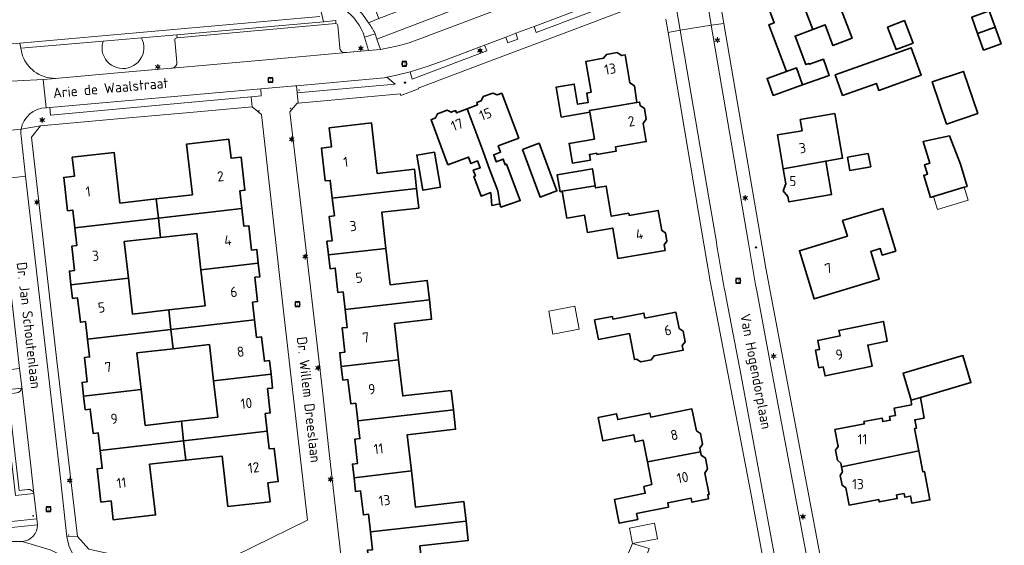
# Model space of a CAD drawing. Header units: metres. Extents: x 140853 to 145288, y 474558 to 480269.
# Tile 308 of 428: x 144274 to 144448, y 478560 to 478653. Entities that reach past the tile are written whole.
import ezdxf
from ezdxf.enums import TextEntityAlignment as Align

# ---------------------------------------------------------------- set-up
doc = ezdxf.new("R2010")
doc.units = ezdxf.units.M
doc.header["$MEASUREMENT"] = 0
for name, color, linetype, lineweight in [('B-WE-GR-BEPLANTING_CULTUUR_BOSPLANTSOEN-G', 90, 'GR-PLANTSOEN', 18), ('B-WE-GR-BEPLANTING_CULTUUR_HEESTERS-G', 90, 'Continuous', 18), ('B-WE-GR-GRAS_KRUIDENRIJK-G', 80, 'Continuous', 18), ('B-WE-GR-GROENVOORZIENING-G', 80, 'Continuous', 18), ('B-WE-IE-TERREINAFSCHEIDING_KUNSTMATIG_HEKWERK-G', 20, 'IE-TERREINAFSCHEIDING-KUNSTMATIG', 18), ('B-WE-KL-ET_LS_OV_LICHTMAST-S', 190, 'Continuous', 18), ('B-WE-KL-WATER_BRANDLEIDING_PUT-S', 150, 'Continuous', 18), ('B-WE-OG-BEBOUWING-G', 7, 'Continuous', 35), ('B-WE-OG-BEBOUWING_BIJGEBOUW-G', 7, 'Continuous', 18), ('B-WE-OG-BEBOUWING_HUISNUMMER-T18', 10, 'Continuous', 18), ('B-WE-OG-BEBOUWING_STRAATNAAM-T18', 10, 'Continuous', 18), ('B-WE-OG-TERREIN_ERF-G', 7, 'Continuous', 18), ('B-WE-RI-GWA_RIOOLPUT-S', 30, 'Continuous', 18), ('B-WE-VH-VERHARDING_ASFALT-G', 252, 'Continuous', 18), ('B-WE-VH-VERHARDING_BETONSTRAATSTEEN-G', 252, 'Continuous', 18), ('B-WE-VH-VERHARDING_STRAATBAKSTEEN-G', 252, 'Continuous', 18), ('B-WE-VH-VERHARDING_TEGEL-G', 252, 'Continuous', 18), ('X-XX-XX-ALGEMEEN-S', 7, 'Continuous', 18)]:
    doc.layers.add(name, color=color, linetype=linetype, lineweight=lineweight)
doc.styles.add('NLCS-ISO', font='txt')
doc.linetypes.add('GR-PLANTSOEN', pattern='A,0,[179,NLCS.shx,S=2,R=0,X=0,Y=0],-4', length=4)
doc.linetypes.add('IE-TERREINAFSCHEIDING-KUNSTMATIG', pattern='A,4,[82,NLCS.shx,S=0.75,R=90,X=0,Y=0],4,-2', length=10)

# ---------------------------------------------------------------- blocks, each defined once
blk = doc.blocks.new('SIE-WEG_AFVALBAK_TYPE_01')
for radius in [0.25, 0.156]:
    blk.add_circle((0, 0), radius)
blk = doc.blocks.new('B-SIE-WEG_LICHTMAST-SO')
at = {"ltscale": 0.1}
for p, q in [((-1.1, 0.63), (-2.19, 1.27)), ((0, 1.27), (0, 2.53)), ((1.1, 0.63), (2.19, 1.27)), ((-1.1, -0.63), (-2.19, -1.27)), ((0, -1.27), (0, -2.53)), ((1.1, -0.63), (2.19, -1.27))]:
    blk.add_line(p, q, dxfattribs=at)
at = {"flags": 128}
for points in [[(-1.16, 0.5), (1.16, 0.5)], [(-1.16, -0.5), (1.16, -0.5)]]:
    blk.add_lwpolyline(points, dxfattribs=at)
at = {"ltscale": 0.1}
blk.add_circle((0, 0), 1.27, dxfattribs=at)
at = {"style": 'NLCS-ISO'}
blk.add_attdef('TYPE', text='', height=1.8, dxfattribs=at).set_placement((0, 2.53), align=Align.BOTTOM_CENTER)
blk = doc.blocks.new('SRI-PUT_INSPECTIE-SO')
at = {"lineweight": -3, "flags": 128}
blk.add_lwpolyline([(-2, -2), (2, -2), (2, 2), (-2, 2)], close=True, dxfattribs=at)
at = {"lineweight": -3, "ltscale": 1.5}
blk.add_circle((0, 0), 2, dxfattribs=at)
at = {"ltscale": 0.1, "style": 'NLCS-ISO'}
blk.add_text('I', height=2.5, dxfattribs=at).set_placement((0, -0.01), align=Align.MIDDLE_CENTER)
blk = doc.blocks.new('SIE-WEG_STRAATPOT_BRANDKRAAN-SO')
blk.add_ellipse((0, 0), major_axis=(-0.729, 0), ratio=0.685994)
at = {"style": 'NLCS-ISO'}
blk.add_text('BR', height=0.4, dxfattribs=at).set_placement((-0.3, -0.15))

msp = doc.modelspace()

# ---------------------------------------------------------------- linework, layer by layer
at = {"layer": 'B-WE-GR-BEPLANTING_CULTUUR_BOSPLANTSOEN-G', "ltscale": 0.2, "flags": 128}
msp.add_lwpolyline([(144300.504, 478759.192), (144300.314, 478759.821), (144300.429, 478759.856), (144300.114, 478760.916), (144299.942, 478760.864), (144299.719, 478761.609), (144297.534, 478761.05), (144287.229, 478758.412), (144287.178, 478758.107), (144287.178, 478758.107, 0.351844), (144287.721, 478757.064), (144287.721, 478757.064), (144288.543, 478756.489), (144288.543, 478756.489, -0.0976173), (144294.982, 478750), (144294.982, 478750, -0.0770083), (144298.02, 478743.435), (144298.02, 478743.435), (144299.057, 478729.372), (144299.057, 478729.372, 0.0648243), (144300.645, 478718.514), (144300.645, 478718.514, 0.1521647), (144303.878, 478710.019), (144303.878, 478710.019), (144307.008, 478706.581), (144310.508, 478702.58), (144317.689, 478690.696), (144322.361, 478682.513), (144322.361, 478682.513, -0.047005), (144324.599, 478676.728), (144324.599, 478676.728, -0.0191349), (144325.194, 478674.264), (144325.194, 478674.264, -0.0171346), (144325.569, 478671.992), (144325.569, 478671.992), (144327.77, 478661.817), (144327.77, 478661.817, 0.2302177), (144330.638, 478657.587), (144330.638, 478657.587, -0.0995105), (144335.865, 478652.393), (144335.865, 478652.393), (144337.674, 478653.12), (144327.59, 478679.087), (144327.271, 478679.909), (144322.452, 478692.318), (144316.256, 478711.198), (144312.402, 478722.941), (144306.807, 478739.99), (144303.521, 478750), (144300.504, 478759.192)], format="xyb", close=True, dxfattribs=at)
at = {"layer": 'B-WE-GR-BEPLANTING_CULTUUR_HEESTERS-G', "ltscale": 0.2, "flags": 128}
for points in [[(144462.183, 478700.356), (144412.017, 478681.313), (144398.162, 478676.059), (144337.674, 478653.12), (144335.865, 478652.393), (144335.865, 478652.393, -0.0300223), (144337.005, 478650.446), (144337.005, 478650.446), (144337.342, 478649.459), (144463.374, 478697.706), (144462.183, 478700.356)], [(144276.709, 478569.156), (144273.445, 478568.799), (144271.321, 478587.399), (144274.522, 478587.739), (144274.549, 478587.993), (144274.184, 478591.258), (144266.454, 478590.353), (144268.622, 478571.375), (144260.08, 478570.399), (144260.914, 478562.952), (144260.914, 478562.952, 0.0902221), (144261.205, 478561.941), (144261.205, 478561.941), (144277.35, 478563.61), (144277.231, 478564.643), (144276.709, 478569.156)]]:
    msp.add_lwpolyline(points, format="xyb", close=True, dxfattribs=at)
for points in [[(144365.093, 478651.732), (144365.45, 478650.69), (144383.057, 478657.328), (144382.677, 478658.386), (144365.093, 478651.732)], [(144295.704, 478649.726), (144288.933, 478649.15), (144288.861, 478648.904), (144288.768, 478648.4), (144288.746, 478647.888), (144288.794, 478647.378), (144288.913, 478646.879), (144289.1, 478646.402), (144289.35, 478645.955), (144289.661, 478645.547), (144290.024, 478645.185), (144290.434, 478644.878), (144290.883, 478644.63), (144291.362, 478644.447), (144291.861, 478644.331), (144292.371, 478644.286), (144292.883, 478644.311), (144293.387, 478644.408), (144293.872, 478644.573), (144294.33, 478644.803), (144294.752, 478645.095), (144295.129, 478645.442), (144295.454, 478645.837), (144295.722, 478646.274), (144295.927, 478646.744), (144296.065, 478647.238), (144296.133, 478647.746), (144296.13, 478648.258), (144296.057, 478648.766), (144295.914, 478649.258), (144295.704, 478649.726)], [(144360.085, 478649.833), (144360.468, 478648.833), (144362.258, 478649.506), (144361.892, 478650.525), (144360.085, 478649.833)], [(144343.205, 478643.727), (144343.563, 478642.387), (144356.74, 478647.432), (144356.369, 478648.423), (144349.198, 478645.72), (144346.359, 478644.72), (144343.205, 478643.727)], [(144323.252, 478639.975), (144340.554, 478641.503), (144339.099, 478642.737), (144338.631, 478642.667), (144323.132, 478641.236), (144323.252, 478639.975)], [(144316.784, 478640.705), (144279.492, 478637.376), (144279.63, 478636.069), (144304.611, 478638.328), (144315.106, 478639.294), (144316.896, 478639.45), (144316.784, 478640.705)]]:
    msp.add_lwpolyline(points, close=True, dxfattribs=at)
at = {"layer": 'B-WE-GR-GRAS_KRUIDENRIJK-G', "ltscale": 0.2, "flags": 128}
for points in [[(144463.374, 478697.706), (144337.342, 478649.459), (144337.948, 478647.688), (144337.948, 478647.688, 0.0509483), (144344.638, 478649.427), (144344.638, 478649.427), (144462.798, 478694.08), (144462.952, 478694.141), (144462.952, 478694.141, 0.4094654), (144463.892, 478696.554), (144463.892, 478696.554), (144463.374, 478697.706)], [(144330.071, 478652.24, -0.3380359), (144330.403, 478651.877), (144330.403, 478651.877), (144330.746, 478648.009), (144330.746, 478648.009, 0.4385408), (144331.833, 478647.112), (144331.833, 478647.112), (144334.561, 478647.348), (144335.827, 478647.457), (144335.138, 478649.859), (144335.138, 478649.859, 0.1712693), (144331.499, 478654.78), (144331.499, 478654.78), (144331.066, 478655.115), (144329.813, 478655.983), (144328.279, 478657.274), (144328.279, 478657.274, -0.1272797), (144326.142, 478660.236), (144326.142, 478660.236), (144327.896, 478652.571), (144330.076, 478652.765), (144330.071, 478652.24)], [(144301.979, 478650.264), (144295.704, 478649.726), (144295.914, 478649.258), (144296.057, 478648.766), (144296.13, 478648.258), (144296.133, 478647.746), (144296.065, 478647.238), (144295.927, 478646.744), (144295.722, 478646.274), (144295.454, 478645.837), (144295.129, 478645.442), (144294.752, 478645.095), (144294.33, 478644.803), (144293.872, 478644.573), (144293.387, 478644.408), (144292.883, 478644.311), (144292.371, 478644.286), (144291.861, 478644.331), (144291.362, 478644.447), (144290.883, 478644.63), (144290.434, 478644.878), (144290.024, 478645.185), (144289.661, 478645.547), (144289.35, 478645.955), (144289.1, 478646.402), (144288.913, 478646.879), (144288.794, 478647.378), (144288.746, 478647.888), (144288.768, 478648.4), (144288.861, 478648.904), (144288.933, 478649.15), (144274.374, 478647.912), (144274.544, 478647.056), (144274.544, 478647.056, 0.3407217), (144280.502, 478642.548), (144280.502, 478642.548), (144281.132, 478642.586), (144292.101, 478643.579), (144300.99, 478644.359), (144301.135, 478644.372), (144301.135, 478644.372, 0.386164), (144301.991, 478645.445), (144301.991, 478645.445), (144301.591, 478649.33), (144301.591, 478649.33, -0.4434766), (144301.933, 478649.714), (144301.933, 478649.714), (144302.036, 478649.715), (144301.979, 478650.264)]]:
    msp.add_lwpolyline(points, format="xyb", close=True, dxfattribs=at)
at = {"layer": 'B-WE-GR-GROENVOORZIENING-G', "ltscale": 0.2, "flags": 128}
msp.add_lwpolyline([(144327.257, 478653.486), (144274.201, 478648.783), (144274.374, 478647.912), (144288.933, 478649.15), (144295.704, 478649.726), (144301.979, 478650.264), (144327.896, 478652.571), (144326.142, 478660.236)], dxfattribs=at)
at = {"layer": 'B-WE-IE-TERREINAFSCHEIDING_KUNSTMATIG_HEKWERK-G', "ltscale": 0.2, "flags": 128}
for points in [[(144274.201, 478648.783), (144327.257, 478653.486)], [(144277.231, 478564.643), (144260.914, 478562.952)]]:
    msp.add_lwpolyline(points, dxfattribs=at)
at = {"layer": 'B-WE-OG-BEBOUWING-G', "ltscale": 0.2, "flags": 128}
for points in [[(144411.734, 478658.171), (144414.395, 478651.219), (144416.532, 478652.026), (144417.917, 478648.359), (144421.303, 478649.638), (144417.282, 478660.284), (144411.734, 478658.171)], [(144414.395, 478651.219), (144411.734, 478658.171), (144406.185, 478656.058), (144407.537, 478652.395), (144406.604, 478652.05), (144409.699, 478643.758), (144411.471, 478644.396), (144412.554, 478641.386), (144417.268, 478643.085), (144416.246, 478645.924), (144413.8, 478645.043), (144413.739, 478645.212), (144413.146, 478644.999), (144411.246, 478650.03), (144414.395, 478651.219)], [(144446.594, 478651.585), (144445.548, 478654.483), (144442.445, 478653.36), (144443.49, 478650.465), (144446.594, 478651.585)], [(144430.594, 478652.774), (144427.573, 478651.632), (144429.075, 478647.656), (144432.096, 478648.798), (144430.594, 478652.774)], [(144443.49, 478650.465), (144444.536, 478647.567), (144447.64, 478648.688), (144446.594, 478651.585), (144443.49, 478650.465)], [(144418.343, 478643.152), (144419.638, 478639.532), (144425.62, 478641.67), (144426.041, 478640.412), (144433.511, 478643.104), (144431.732, 478647.973), (144418.343, 478643.152)], [(144383.294, 478638.31), (144382.859, 478641.204), (144382.045, 478641.761), (144381.204, 478646.686), (144380.563, 478646.577), (144379.8, 478647.105), (144377.93, 478646.793), (144377.395, 478646.098), (144374.27, 478645.537), (144375.188, 478640.094), (144374.409, 478639.962), (144374.691, 478638.286), (144372.798, 478637.967), (144372.196, 478641.537), (144369.011, 478641), (144369.902, 478635.714), (144374.961, 478636.567), (144374.906, 478636.896), (144383.294, 478638.31)], [(144407.38, 478639.522), (144412.554, 478641.386), (144411.471, 478644.396), (144409.699, 478643.758), (144406.296, 478642.533), (144407.38, 478639.522)], [(144438.019, 478634.482), (144443.517, 478636.356), (144440.985, 478643.785), (144435.487, 478641.911), (144438.019, 478634.482)], [(144362.392, 478631.963), (144359.405, 478639.921), (144358.6, 478639.62), (144357.803, 478639.952), (144356.126, 478639.326), (144355.781, 478638.567), (144354.975, 478638.266), (144355.133, 478637.845), (144353.264, 478637.146), (144356.082, 478629.606), (144357.252, 478626.475), (144358.675, 478622.669), (144359.06, 478620.392), (144359.248, 478619.802), (144362.663, 478620.941), (144360.255, 478627.355), (144360.018, 478627.266), (144359.642, 478628.267), (144358.433, 478627.815), (144357.978, 478629.033), (144359.187, 478629.485), (144358.767, 478630.609), (144362.392, 478631.963)], [(144353.264, 478637.146), (144351.395, 478636.448), (144351.237, 478636.87), (144350.432, 478636.569), (144349.719, 478636.932), (144348.042, 478636.306), (144347.696, 478635.547), (144346.891, 478635.246), (144349.877, 478627.288), (144353.493, 478628.639), (144353.913, 478627.515), (144355.121, 478627.967), (144355.576, 478626.749), (144354.368, 478626.297), (144354.743, 478625.294), (144354.434, 478625.179), (144355.73, 478621.724), (144357.434, 478622.363), (144357.65, 478620.053), (144359.06, 478620.392), (144358.675, 478622.669), (144357.252, 478626.475), (144356.082, 478629.606), (144353.264, 478637.146)], [(144383.294, 478638.31), (144374.906, 478636.896), (144374.961, 478636.567), (144375.764, 478631.804), (144371.287, 478631.05), (144371.872, 478627.579), (144375.047, 478628.114), (144374.882, 478629.09), (144376.184, 478629.309), (144376.221, 478629.092), (144379.603, 478629.663), (144379.472, 478630.442), (144384.925, 478631.361), (144384.386, 478634.558), (144384.914, 478635.335), (144384.6, 478637.199), (144383.849, 478637.743), (144383.744, 478638.368), (144383.294, 478638.31)], [(144412.125, 478635.28), (144412.464, 478633.299), (144408.097, 478632.552), (144409.12, 478626.576), (144416.665, 478627.919), (144419.626, 478628.433), (144418.256, 478636.329), (144412.125, 478635.28)], [(144329.444, 478621.376), (144344.342, 478623.051), (144343.952, 478626.478), (144337.394, 478625.73), (144336.373, 478634.681), (144328.911, 478633.819), (144329.3, 478630.444), (144327.512, 478630.237), (144328.188, 478624.408), (144329.086, 478624.511), (144329.444, 478621.376)], [(144298.309, 478621.238), (144298.697, 478617.819), (144313.454, 478619.522), (144313.098, 478622.657), (144313.992, 478622.759), (144313.321, 478628.632), (144311.552, 478628.426), (144311.161, 478631.791), (144303.693, 478630.922), (144304.717, 478621.971), (144298.309, 478621.238)], [(144440.456, 478627.36), (144438.549, 478632.382), (144433.862, 478631.367), (144435.02, 478627.553), (144434.11, 478627.277), (144434.624, 478625.59), (144433.967, 478625.39), (144435.177, 478621.491), (144435.682, 478621.644), (144441.146, 478623.303), (144441.642, 478623.453), (144440.456, 478627.36)], [(144363.029, 478629.981), (144366.199, 478621.536), (144369.148, 478622.643), (144365.978, 478631.087), (144363.029, 478629.981)], [(144298.697, 478617.819), (144298.309, 478621.238), (144291.901, 478620.504), (144290.877, 478629.456), (144283.476, 478628.609), (144283.861, 478625.251), (144281.987, 478625.036), (144282.662, 478619.145), (144283.556, 478619.247), (144283.915, 478616.113), (144298.697, 478617.819)], [(144347.485, 478629.53), (144344.381, 478628.995), (144345.453, 478622.771), (144348.558, 478623.301), (144347.485, 478629.53)], [(144420.491, 478628.611), (144420.927, 478626.255), (144424.6, 478626.934), (144424.171, 478629.258), (144420.491, 478628.611)], [(144375.921, 478623.56), (144375.404, 478626.561), (144369.201, 478625.517), (144369.709, 478622.512), (144370.073, 478622.575), (144375.921, 478623.56)], [(144416.665, 478627.919), (144409.12, 478626.576), (144409.579, 478623.893), (144409.13, 478622.656), (144409.951, 478621.662), (144410.145, 478620.691), (144417.693, 478621.994), (144416.665, 478627.919)], [(144338.916, 478612.468), (144338.185, 478618.876), (144344.733, 478619.623), (144344.342, 478623.051), (144329.444, 478621.376), (144329.802, 478618.241), (144328.908, 478618.139), (144329.398, 478613.847), (144328.504, 478613.745), (144328.781, 478611.316), (144338.916, 478612.468)], [(144375.921, 478623.56), (144370.073, 478622.575), (144370.888, 478617.844), (144374.012, 478618.383), (144374.541, 478615.318), (144378.995, 478616.085), (144379.924, 478610.695), (144388.261, 478612.131), (144388.095, 478613.096), (144388.579, 478613.758), (144388.34, 478615.231), (144387.654, 478615.651), (144387.043, 478619.199), (144381.909, 478618.314), (144381.841, 478618.708), (144378.737, 478618.173), (144377.819, 478623.495), (144375.986, 478623.179), (144375.921, 478623.56)], [(144420.478, 478614.648), (144412.002, 478612.066), (144414.601, 478603.537), (144426.07, 478607.032), (144424.599, 478611.931), (144426.292, 478612.447), (144426.644, 478611.289), (144429.026, 478612.015), (144426.727, 478619.562), (144419.639, 478617.403), (144420.478, 478614.648)], [(144299.085, 478614.411), (144298.697, 478617.819), (144283.915, 478616.113), (144284.274, 478612.978), (144283.38, 478612.876), (144283.872, 478608.584), (144282.977, 478608.481), (144283.256, 478606.052), (144293.413, 478607.229), (144292.678, 478613.681), (144299.085, 478614.411)], [(144316.362, 478609.888), (144316.084, 478612.297), (144315.19, 478612.196), (144314.703, 478616.489), (144313.809, 478616.387), (144313.454, 478619.522), (144298.697, 478617.819), (144299.085, 478614.411), (144305.495, 478615.142), (144306.228, 478608.714), (144316.362, 478609.888)], [(144328.781, 478611.316), (144329.059, 478608.887), (144329.953, 478608.989), (144330.443, 478604.697), (144331.337, 478604.799), (144331.695, 478601.659), (144346.606, 478603.38), (144346.215, 478606.808), (144339.647, 478606.059), (144338.916, 478612.468), (144328.781, 478611.316)], [(144306.228, 478608.714), (144306.956, 478602.325), (144300.541, 478601.594), (144300.934, 478598.133), (144315.697, 478599.86), (144315.341, 478602.995), (144316.245, 478603.097), (144315.76, 478607.38), (144316.639, 478607.479), (144316.362, 478609.888), (144306.228, 478608.714)], [(144300.934, 478598.133), (144300.541, 478601.594), (144294.139, 478600.864), (144293.413, 478607.229), (144283.256, 478606.052), (144283.534, 478603.623), (144284.428, 478603.726), (144284.92, 478599.434), (144285.814, 478599.536), (144286.173, 478596.407), (144300.934, 478598.133)], [(144331.695, 478601.659), (144332.054, 478598.52), (144331.16, 478598.417), (144331.649, 478594.135), (144330.755, 478594.033), (144331.032, 478591.609), (144341.169, 478592.797), (144340.438, 478599.205), (144346.996, 478599.952), (144346.606, 478603.38), (144331.695, 478601.659)], [(144384.686, 478600.149), (144384.516, 478601.038), (144379.045, 478599.994), (144378.963, 478600.426), (144375.809, 478599.824), (144376.467, 478596.376), (144381.978, 478597.428), (144382.857, 478592.821), (144383.231, 478592.892), (144383.966, 478592.401), (144385.812, 478592.754), (144386.325, 478593.483), (144391.462, 478594.463), (144391.283, 478595.279), (144391.811, 478595.975), (144391.465, 478597.828), (144390.724, 478598.344), (144390.176, 478601.203), (144384.686, 478600.149)], [(144315.697, 478599.86), (144300.934, 478598.133), (144301.321, 478594.73), (144307.738, 478595.461), (144308.471, 478589.033), (144318.622, 478590.209), (144318.348, 478592.627), (144317.444, 478592.525), (144316.956, 478596.827), (144316.052, 478596.725), (144315.697, 478599.86)], [(144418.982, 478597.94), (144419.173, 478597.009), (144415.245, 478596.203), (144415.568, 478594.626), (144414.814, 478594.471), (144415.451, 478591.366), (144416.206, 478591.521), (144416.531, 478589.934), (144424.832, 478591.634), (144424.091, 478595.392), (144427.535, 478596.071), (144426.848, 478599.554), (144418.982, 478597.94)], [(144286.173, 478596.407), (144286.532, 478593.277), (144285.624, 478593.173), (144286.114, 478588.893), (144285.22, 478588.79), (144285.498, 478586.371), (144295.656, 478587.548), (144294.921, 478594), (144301.321, 478594.73), (144300.934, 478598.133), (144286.173, 478596.407)], [(144431.755, 478585.634), (144433.376, 478586.111), (144442.308, 478588.736), (144440.898, 478593.533), (144430.345, 478590.432), (144431.755, 478585.634)], [(144350.835, 478583.936), (144350.444, 478587.364), (144341.9, 478586.388), (144341.169, 478592.797), (144331.032, 478591.609), (144331.309, 478589.185), (144332.213, 478589.288), (144332.703, 478584.996), (144333.597, 478585.098), (144333.955, 478581.968), (144350.835, 478583.936)], [(144317.941, 478580.147), (144317.586, 478583.277), (144318.48, 478583.379), (144317.992, 478587.689), (144318.896, 478587.791), (144318.622, 478590.209), (144308.471, 478589.033), (144309.199, 478582.644), (144302.778, 478581.912), (144303.172, 478578.441), (144317.941, 478580.147)], [(144302.778, 478581.912), (144296.382, 478581.183), (144295.656, 478587.548), (144285.498, 478586.371), (144285.775, 478583.952), (144286.669, 478584.054), (144287.161, 478579.762), (144288.055, 478579.865), (144288.414, 478576.736), (144303.172, 478578.441), (144302.778, 478581.912)], [(144433.104, 478576.703), (144432.367, 478580.606), (144432.671, 478580.664), (144432.381, 478582.187), (144434.047, 478582.472), (144433.376, 478586.111), (144431.755, 478585.634), (144431.755, 478585.633), (144431.802, 478584.805), (144428.727, 478584.22), (144428.972, 478582.933), (144427.921, 478582.733), (144428.042, 478582.094), (144426.726, 478581.844), (144426.604, 478582.482), (144423.412, 478581.875), (144423.494, 478581.443), (144418.26, 478580.447), (144418.835, 478577.451), (144418.369, 478576.825), (144418.718, 478575.02), (144419.31, 478574.502), (144419.434, 478573.852), (144433.104, 478576.703)], [(144333.955, 478581.968), (144334.312, 478578.839), (144333.408, 478578.735), (144333.898, 478574.443), (144333.004, 478574.341), (144333.281, 478571.912), (144343.414, 478573.125), (144342.683, 478579.533), (144351.227, 478580.508), (144350.835, 478583.936), (144333.955, 478581.968)], [(144385.136, 478574.755), (144394.533, 478576.521), (144394.416, 478577.124), (144394.88, 478577.867), (144394.542, 478579.748), (144393.822, 478580.2), (144392.999, 478584.09), (144385.713, 478582.634), (144385.57, 478583.35), (144379.902, 478582.217), (144379.696, 478583.246), (144376.441, 478582.596), (144377.272, 478578.438), (144382.734, 478579.53), (144382.981, 478578.294), (144384.373, 478578.572), (144385.136, 478574.755)], [(144317.941, 478580.147), (144303.172, 478578.441), (144303.56, 478575.026), (144309.959, 478575.757), (144310.994, 478566.807), (144318.44, 478567.664), (144318.059, 478571.022), (144319.858, 478571.226), (144319.19, 478577.119), (144318.296, 478577.017), (144317.941, 478580.147)], [(144288.414, 478576.736), (144288.773, 478573.606), (144287.878, 478573.503), (144288.554, 478567.612), (144290.352, 478567.818), (144290.737, 478564.46), (144298.196, 478565.345), (144297.161, 478574.295), (144303.56, 478575.026), (144303.172, 478578.441), (144288.414, 478576.736)], [(144385.136, 478574.755), (144385.939, 478570.737), (144384.512, 478570.4), (144384.766, 478569.166), (144379.31, 478568.043), (144380.167, 478563.88), (144383.439, 478564.554), (144383.229, 478565.572), (144388.89, 478566.738), (144388.743, 478567.453), (144392.857, 478568.3), (144393.002, 478567.595), (144395.938, 478568.199), (144395.799, 478568.906), (144396.025, 478568.95), (144395.278, 478572.755), (144395.753, 478573.492), (144395.416, 478575.364), (144394.65, 478575.918), (144394.533, 478576.521), (144385.136, 478574.755)], [(144419.434, 478573.852), (144419.598, 478572.991), (144419.212, 478572.308), (144419.539, 478570.579), (144420.198, 478570.146), (144420.771, 478567.079), (144426.024, 478568.072), (144426.106, 478567.64), (144429.29, 478568.241), (144429.169, 478568.88), (144430.486, 478569.129), (144430.606, 478568.49), (144431.648, 478568.687), (144431.889, 478567.41), (144435.063, 478568.01), (144434.12, 478573.001), (144433.815, 478572.944), (144433.104, 478576.703), (144419.434, 478573.852)], [(144336.183, 478562.325), (144353.082, 478564.264), (144352.691, 478567.692), (144344.146, 478566.716), (144343.414, 478573.125), (144333.281, 478571.912), (144333.559, 478569.483), (144334.448, 478569.584), (144334.931, 478565.353), (144335.825, 478565.455), (144336.183, 478562.325)], [(144353.082, 478564.264), (144336.183, 478562.325), (144336.54, 478559.195), (144335.646, 478559.093), (144336.32, 478553.191), (144338.118, 478553.397), (144338.5, 478550.058), (144345.951, 478550.909), (144344.929, 478559.861), (144353.473, 478560.836), (144353.082, 478564.264)]]:
    msp.add_lwpolyline(points, close=True, dxfattribs=at)
at = {"layer": 'B-WE-OG-BEBOUWING_BIJGEBOUW-G', "ltscale": 0.2, "flags": 128}
for points in [[(144435.682, 478621.644), (144436.4, 478619.349), (144441.798, 478621.037), (144441.146, 478623.303), (144435.682, 478621.644)], [(144373.059, 478598.214), (144372.278, 478602.249), (144367.701, 478601.364), (144368.398, 478597.312), (144373.059, 478598.214)], [(144382.477, 478560.263), (144386.902, 478561.123), (144386.367, 478563.877), (144381.954, 478563.02), (144382.477, 478560.263)], [(144381.133, 478556.435), (144382.397, 478556.052), (144384.09, 478555.561), (144385.423, 478559.386), (144382.477, 478560.263), (144381.801, 478558.652), (144381.133, 478556.435)]]:
    msp.add_lwpolyline(points, close=True, dxfattribs=at)
at = {"layer": 'B-WE-OG-TERREIN_ERF-G', "ltscale": 0.2, "flags": 128}
for points in [[(144411.734, 478658.171), (144417.282, 478660.284), (144421.303, 478649.638), (144417.917, 478648.359), (144416.532, 478652.026), (144414.395, 478651.219), (144411.246, 478650.03), (144413.146, 478644.999), (144413.739, 478645.212), (144413.8, 478645.043), (144416.246, 478645.924), (144417.268, 478643.085), (144412.554, 478641.386), (144407.38, 478639.522), (144406.296, 478642.533), (144409.699, 478643.758), (144406.604, 478652.05), (144407.537, 478652.395), (144406.185, 478656.058), (144411.734, 478658.171)], [(144443.49, 478650.465), (144442.445, 478653.36), (144445.548, 478654.483), (144446.594, 478651.585), (144447.64, 478648.688), (144444.536, 478647.567), (144443.49, 478650.465)], [(144430.594, 478652.774), (144432.096, 478648.798), (144429.075, 478647.656), (144427.573, 478651.632), (144430.594, 478652.774)], [(144418.343, 478643.152), (144431.732, 478647.973), (144433.511, 478643.104), (144426.041, 478640.412), (144425.62, 478641.67), (144419.638, 478639.532), (144418.343, 478643.152)], [(144374.961, 478636.567), (144369.902, 478635.714), (144369.011, 478641), (144372.196, 478641.537), (144372.798, 478637.967), (144374.691, 478638.286), (144374.409, 478639.962), (144375.188, 478640.094), (144374.27, 478645.537), (144377.395, 478646.098), (144377.93, 478646.793), (144379.8, 478647.105), (144380.563, 478646.577), (144381.204, 478646.686), (144382.045, 478641.761), (144382.859, 478641.204), (144383.294, 478638.31), (144383.744, 478638.368), (144383.849, 478637.743), (144384.6, 478637.199), (144384.914, 478635.335), (144384.386, 478634.558), (144384.925, 478631.361), (144379.472, 478630.442), (144379.603, 478629.663), (144376.221, 478629.092), (144376.184, 478629.309), (144374.882, 478629.09), (144375.047, 478628.114), (144371.872, 478627.579), (144371.287, 478631.05), (144375.764, 478631.804), (144374.961, 478636.567)], [(144438.019, 478634.482), (144435.487, 478641.911), (144440.985, 478643.785), (144443.517, 478636.356), (144438.019, 478634.482)], [(144353.264, 478637.146), (144355.133, 478637.845), (144354.975, 478638.266), (144355.781, 478638.567), (144356.126, 478639.326), (144357.803, 478639.952), (144358.6, 478639.62), (144359.405, 478639.921), (144362.392, 478631.963), (144358.767, 478630.609), (144359.187, 478629.485), (144357.978, 478629.033), (144358.433, 478627.815), (144359.642, 478628.267), (144360.018, 478627.266), (144360.255, 478627.355), (144362.663, 478620.941), (144359.248, 478619.802), (144359.06, 478620.392), (144357.65, 478620.053), (144357.434, 478622.363), (144355.73, 478621.724), (144354.434, 478625.179), (144354.743, 478625.294), (144354.368, 478626.297), (144355.576, 478626.749), (144355.121, 478627.967), (144353.913, 478627.515), (144353.493, 478628.639), (144349.877, 478627.288), (144346.891, 478635.246), (144347.696, 478635.547), (144348.042, 478636.306), (144349.719, 478636.932), (144350.432, 478636.569), (144351.237, 478636.87), (144351.395, 478636.448), (144353.264, 478637.146)], [(144320.748, 478601.902), (144316.909, 478636.182), (144315.269, 478637.52), (144304.252, 478636.516), (144291.496, 478635.381), (144277.848, 478634.134), (144276.26, 478632.172), (144280.759, 478592.594), (144284.397, 478561.521), (144286.437, 478559.317), (144305.866, 478554.958), (144325.08, 478564.42), (144320.748, 478601.902)], [(144412.464, 478633.299), (144412.125, 478635.28), (144418.256, 478636.329), (144419.626, 478628.433), (144416.665, 478627.919), (144417.693, 478621.994), (144410.145, 478620.691), (144409.951, 478621.662), (144409.13, 478622.656), (144409.579, 478623.893), (144409.12, 478626.576), (144408.097, 478632.552), (144412.464, 478633.299)], [(144285.498, 478586.371), (144285.22, 478588.79), (144286.114, 478588.893), (144285.624, 478593.173), (144286.532, 478593.277), (144286.173, 478596.407), (144285.814, 478599.536), (144284.92, 478599.434), (144284.428, 478603.726), (144283.534, 478603.623), (144283.256, 478606.052), (144282.977, 478608.481), (144283.872, 478608.584), (144283.38, 478612.876), (144284.274, 478612.978), (144283.915, 478616.113), (144283.556, 478619.247), (144282.662, 478619.145), (144281.987, 478625.036), (144283.861, 478625.251), (144283.476, 478628.609), (144290.877, 478629.456), (144291.901, 478620.504), (144298.309, 478621.238), (144304.717, 478621.971), (144303.693, 478630.922), (144311.161, 478631.791), (144311.552, 478628.426), (144313.321, 478628.632), (144313.992, 478622.759), (144313.098, 478622.657), (144313.454, 478619.522), (144313.809, 478616.387), (144314.703, 478616.489), (144315.19, 478612.196), (144316.084, 478612.297), (144316.362, 478609.888), (144316.639, 478607.479), (144315.76, 478607.38), (144316.245, 478603.097), (144315.341, 478602.995), (144315.697, 478599.86), (144316.052, 478596.725), (144316.956, 478596.827), (144317.444, 478592.525), (144318.348, 478592.627), (144318.622, 478590.209), (144318.896, 478587.791), (144317.992, 478587.689), (144318.48, 478583.379), (144317.586, 478583.277), (144317.941, 478580.147), (144318.296, 478577.017), (144319.19, 478577.119), (144319.858, 478571.226), (144318.059, 478571.022), (144318.44, 478567.664), (144310.994, 478566.807), (144309.959, 478575.757), (144303.56, 478575.026), (144297.161, 478574.295), (144298.196, 478565.345), (144290.737, 478564.46), (144290.352, 478567.818), (144288.554, 478567.612), (144287.878, 478573.503), (144288.773, 478573.606), (144288.414, 478576.736), (144288.055, 478579.865), (144287.161, 478579.762), (144286.669, 478584.054), (144285.775, 478583.952), (144285.498, 478586.371)], [(144434.624, 478625.59), (144434.11, 478627.277), (144435.02, 478627.553), (144433.862, 478631.367), (144438.549, 478632.382), (144440.456, 478627.36), (144441.642, 478623.453), (144441.146, 478623.303), (144435.682, 478621.644), (144435.177, 478621.491), (144433.967, 478625.39), (144434.624, 478625.59)], [(144363.029, 478629.981), (144365.978, 478631.087), (144369.148, 478622.643), (144366.199, 478621.536), (144363.029, 478629.981)], [(144347.485, 478629.53), (144348.558, 478623.301), (144345.453, 478622.771), (144344.381, 478628.995), (144347.485, 478629.53)], [(144420.491, 478628.611), (144424.171, 478629.258), (144424.6, 478626.934), (144420.927, 478626.255), (144420.491, 478628.611)], [(144375.921, 478623.56), (144375.986, 478623.179), (144377.819, 478623.495), (144378.737, 478618.173), (144381.841, 478618.708), (144381.909, 478618.314), (144387.043, 478619.199), (144387.654, 478615.651), (144388.34, 478615.231), (144388.579, 478613.758), (144388.095, 478613.096), (144388.261, 478612.131), (144379.924, 478610.695), (144378.995, 478616.085), (144374.541, 478615.318), (144374.012, 478618.383), (144370.888, 478617.844), (144370.073, 478622.575), (144369.709, 478622.512), (144369.201, 478625.517), (144375.404, 478626.561), (144375.921, 478623.56)], [(144420.478, 478614.648), (144419.639, 478617.403), (144426.727, 478619.562), (144429.026, 478612.015), (144426.644, 478611.289), (144426.292, 478612.447), (144424.599, 478611.931), (144426.07, 478607.032), (144414.601, 478603.537), (144412.002, 478612.066), (144420.478, 478614.648)], [(144300.541, 478601.594), (144306.956, 478602.325), (144306.228, 478608.714), (144305.495, 478615.142), (144299.085, 478614.411), (144292.678, 478613.681), (144293.413, 478607.229), (144294.139, 478600.864), (144300.541, 478601.594)], [(144384.686, 478600.149), (144390.176, 478601.203), (144390.724, 478598.344), (144391.465, 478597.828), (144391.811, 478595.975), (144391.283, 478595.279), (144391.462, 478594.463), (144386.325, 478593.483), (144385.812, 478592.754), (144383.966, 478592.401), (144383.231, 478592.892), (144382.857, 478592.821), (144381.978, 478597.428), (144376.467, 478596.376), (144375.809, 478599.824), (144378.963, 478600.426), (144379.045, 478599.994), (144384.516, 478601.038), (144384.686, 478600.149)], [(144418.982, 478597.94), (144426.848, 478599.554), (144427.535, 478596.071), (144424.091, 478595.392), (144424.832, 478591.634), (144416.531, 478589.934), (144416.206, 478591.521), (144415.451, 478591.366), (144414.814, 478594.471), (144415.568, 478594.626), (144415.245, 478596.203), (144419.173, 478597.009), (144418.982, 478597.94)], [(144295.656, 478587.548), (144296.382, 478581.183), (144302.778, 478581.912), (144309.199, 478582.644), (144308.471, 478589.033), (144307.738, 478595.461), (144301.321, 478594.73), (144294.921, 478594), (144295.656, 478587.548)], [(144433.104, 478576.703), (144433.815, 478572.944), (144434.12, 478573.001), (144435.063, 478568.01), (144431.889, 478567.41), (144431.648, 478568.687), (144430.606, 478568.49), (144430.486, 478569.129), (144429.169, 478568.88), (144429.29, 478568.241), (144426.106, 478567.64), (144426.024, 478568.072), (144420.771, 478567.079), (144420.198, 478570.146), (144419.539, 478570.579), (144419.212, 478572.308), (144419.598, 478572.991), (144419.434, 478573.852), (144419.31, 478574.502), (144418.718, 478575.02), (144418.369, 478576.825), (144418.835, 478577.451), (144418.26, 478580.447), (144423.494, 478581.443), (144423.412, 478581.875), (144426.604, 478582.482), (144426.726, 478581.844), (144428.042, 478582.094), (144427.921, 478582.733), (144428.972, 478582.933), (144428.727, 478584.22), (144431.802, 478584.805), (144431.755, 478585.633), (144431.755, 478585.634), (144430.345, 478590.432), (144440.898, 478593.533), (144442.308, 478588.736), (144433.376, 478586.111), (144434.047, 478582.472), (144432.381, 478582.187), (144432.671, 478580.664), (144432.367, 478580.606), (144433.104, 478576.703)], [(144394.533, 478576.521), (144394.65, 478575.918), (144395.416, 478575.364), (144395.753, 478573.492), (144395.278, 478572.755), (144396.025, 478568.95), (144395.799, 478568.906), (144395.938, 478568.199), (144393.002, 478567.595), (144392.857, 478568.3), (144388.743, 478567.453), (144388.89, 478566.738), (144383.229, 478565.572), (144383.439, 478564.554), (144380.167, 478563.88), (144379.31, 478568.043), (144384.766, 478569.166), (144384.512, 478570.4), (144385.939, 478570.737), (144385.136, 478574.755), (144384.373, 478578.572), (144382.981, 478578.294), (144382.734, 478579.53), (144377.272, 478578.438), (144376.441, 478582.596), (144379.696, 478583.246), (144379.902, 478582.217), (144385.57, 478583.35), (144385.713, 478582.634), (144392.999, 478584.09), (144393.822, 478580.2), (144394.542, 478579.748), (144394.88, 478577.867), (144394.416, 478577.124), (144394.533, 478576.521)]]:
    msp.add_lwpolyline(points, close=True, dxfattribs=at)
for points in [[(144211.446, 478656.336), (144210.247, 478648.852), (144222.941, 478648.852), (144222.941, 478648.852), (144268.79, 478648.61), (144274.201, 478648.783), (144327.257, 478653.486)], [(144383.858, 478655.616), (144371.387, 478650.901), (144358.149, 478645.936), (144344.627, 478640.827), (144344.668, 478640.71), (144341.574, 478639.526), (144341.492, 478639.813), (144323.387, 478638.187), (144323.209, 478638.175), (144321.934, 478636.623), (144325.421, 478607.106), (144327.685, 478587.267), (144328.849, 478576.844), (144332.241, 478546.926)], [(144398.034, 478655.657), (144398.617, 478652.271), (144406.074, 478608.988), (144420.477, 478532.531), (144421.482, 478526.808), (144424.774, 478524.496), (144442.765, 478527.12), (144445.832, 478527.581), (144448.869, 478528.037)], [(144409.556, 478536.118), (144403.378, 478569.569), (144396.227, 478606.696), (144393.606, 478621.954), (144388.817, 478650.64), (144388.419, 478653.023)], [(144336.54, 478559.195), (144336.183, 478562.325), (144335.825, 478565.455), (144334.931, 478565.353), (144334.448, 478569.584), (144333.559, 478569.483), (144333.281, 478571.912), (144333.004, 478574.341), (144333.898, 478574.443), (144333.408, 478578.735), (144334.312, 478578.839), (144333.955, 478581.968), (144333.597, 478585.098), (144332.703, 478584.996), (144332.213, 478589.288), (144331.309, 478589.185), (144331.032, 478591.609), (144331.032, 478591.609), (144330.755, 478594.033), (144331.649, 478594.135), (144331.16, 478598.417), (144332.054, 478598.52), (144331.695, 478601.659), (144331.337, 478604.799), (144330.443, 478604.697), (144329.953, 478608.989), (144329.059, 478608.887), (144328.781, 478611.316), (144328.504, 478613.745), (144329.398, 478613.847), (144328.908, 478618.139), (144329.802, 478618.241), (144329.444, 478621.376), (144329.086, 478624.511), (144328.188, 478624.408), (144327.512, 478630.237), (144329.3, 478630.444), (144328.911, 478633.819), (144336.373, 478634.681), (144337.394, 478625.73), (144343.952, 478626.478), (144344.342, 478623.051), (144344.733, 478619.623), (144338.185, 478618.876), (144338.916, 478612.468), (144339.647, 478606.059), (144346.215, 478606.808), (144346.606, 478603.38), (144346.996, 478599.952), (144340.438, 478599.205), (144341.169, 478592.797), (144341.9, 478586.388), (144350.444, 478587.364), (144350.835, 478583.936), (144351.227, 478580.508), (144342.683, 478579.533), (144343.414, 478573.125), (144344.146, 478566.716), (144352.691, 478567.692), (144353.082, 478564.264), (144353.473, 478560.836), (144344.929, 478559.861)]]:
    msp.add_lwpolyline(points, dxfattribs=at)
at = {"layer": 'B-WE-VH-VERHARDING_ASFALT-G', "ltscale": 0.2, "flags": 128}
for points in [[(144331.499, 478654.78, -0.1712693), (144335.138, 478649.859), (144335.138, 478649.859), (144337.005, 478650.446), (144337.005, 478650.446, 0.0300223), (144335.865, 478652.393), (144335.865, 478652.393, 0.0995105), (144330.638, 478657.587)], [(144419.333, 478525.955), (144406.889, 478591.95), (144404.454, 478605.004), (144404.454, 478605.004, -0.0052448), (144402.978, 478613.402), (144402.978, 478613.402), (144401.162, 478624.098), (144396.416, 478651.952), (144396.416, 478651.952), (144390.95, 478651.072), (144395.984, 478621.425), (144397.218, 478614.319), (144397.218, 478614.319, 0.0124835), (144399.12, 478603.421), (144399.12, 478603.421), (144401.678, 478589.931), (144407.377, 478559.39)], [(144272.811, 478558.531), (144278.204, 478557.465), (144289.032, 478553.802), (144289.321, 478555.2), (144286.681, 478555.849), (144286.355, 478555.998), (144279.586, 478559.181), (144274.653, 478560.638), (144274.653, 478560.638, 0.0204073), (144264.168, 478560.256)]]:
    msp.add_lwpolyline(points, format="xyb", dxfattribs=at)
msp.add_lwpolyline([(144274.653, 478560.638), (144279.586, 478559.181), (144286.355, 478555.998), (144286.355, 478555.998, -0.2594746), (144282.527, 478561.493), (144282.527, 478561.493), (144281.377, 478571.805), (144278.029, 478600.816), (144275.246, 478625.244), (144270.315, 478624.689), (144272.473, 478605.966), (144272.907, 478602.297), (144274.184, 478591.258), (144274.549, 478587.993), (144276.181, 478574.044), (144276.709, 478569.156), (144277.231, 478564.643), (144277.35, 478563.61), (144277.35, 478563.61, -0.386494), (144274.653, 478560.638)], format="xyb", close=True, dxfattribs=at)
at = {"layer": 'B-WE-VH-VERHARDING_BETONSTRAATSTEEN-G', "ltscale": 0.2, "flags": 128}
for points in [[(144462.798, 478694.08), (144344.638, 478649.427), (144344.638, 478649.427, -0.0509483), (144337.948, 478647.688), (144337.948, 478647.688), (144335.827, 478647.457), (144334.561, 478647.348), (144317.775, 478645.853), (144301.135, 478644.372), (144300.99, 478644.359), (144292.101, 478643.579), (144281.132, 478642.586), (144280.502, 478642.548), (144278.352, 478642.353), (144278.878, 478637.339), (144279.492, 478637.376), (144316.784, 478640.705), (144322.871, 478641.22), (144323.132, 478641.236), (144338.631, 478642.667), (144339.099, 478642.737), (144339.099, 478642.737), (144340.525, 478643.036), (144343.205, 478643.727), (144346.359, 478644.72), (144349.198, 478645.72), (144356.369, 478648.423), (144360.085, 478649.833), (144361.892, 478650.525), (144365.093, 478651.732), (144382.677, 478658.386)], [(144269.319, 478633.028), (144274.456, 478633.553), (144274.456, 478633.553, -0.3684369), (144278.878, 478637.339), (144278.878, 478637.339), (144278.352, 478642.353), (144264.702, 478641.669)]]:
    msp.add_lwpolyline(points, format="xyb", dxfattribs=at)
for points in [[(144390.95, 478651.072), (144396.416, 478651.952), (144395.608, 478656.809), (144395.608, 478656.809, -0.2778141), (144398.144, 478662.913), (144398.144, 478662.913), (144398.554, 478663.182), (144398.012, 478663.06), (144385.338, 478659.359), (144384.833, 478659.128), (144384.833, 478659.128, -0.4528918), (144390.236, 478655.191), (144390.236, 478655.191), (144390.95, 478651.072)], [(144330.403, 478651.877, 0.3380359), (144330.071, 478652.24), (144330.071, 478652.24), (144302.036, 478649.715), (144301.933, 478649.714), (144301.933, 478649.714, 0.4434766), (144301.591, 478649.33), (144301.591, 478649.33), (144301.991, 478645.445), (144301.991, 478645.445, -0.386164), (144301.135, 478644.372), (144301.135, 478644.372), (144317.775, 478645.853), (144334.561, 478647.348), (144331.833, 478647.112), (144331.833, 478647.112, -0.4385408), (144330.746, 478648.009), (144330.746, 478648.009), (144330.403, 478651.877)], [(144264.702, 478641.669), (144278.352, 478642.353), (144280.502, 478642.548), (144280.502, 478642.548, -0.3407217), (144274.544, 478647.056), (144274.544, 478647.056), (144274.374, 478647.912), (144274.201, 478648.783), (144268.79, 478648.61), (144268.643, 478647.714), (144268.455, 478646.564), (144268.455, 478646.564, -0.2419318), (144264.702, 478641.669)], [(144274.456, 478633.553), (144277.848, 478634.134), (144291.496, 478635.381), (144304.252, 478636.516), (144315.269, 478637.52), (144315.106, 478639.294), (144304.611, 478638.328), (144279.63, 478636.069), (144279.492, 478637.376), (144278.878, 478637.339), (144278.878, 478637.339, 0.3684369), (144274.456, 478633.553)], [(144274.456, 478633.553), (144269.319, 478633.028), (144269.319, 478633.028, -0.0435494), (144269.461, 478632.34), (144269.461, 478632.34), (144269.59, 478631.137), (144269.76, 478629.534), (144270.315, 478624.689), (144275.246, 478625.244), (144274.428, 478632.356), (144274.428, 478632.356, -0.0668168), (144274.456, 478633.553)], [(144273.612, 478586.913), (144272.154, 478586.727), (144274.118, 478569.646), (144275.653, 478569.843), (144275.653, 478569.843, -0.3516025), (144276.709, 478569.156), (144276.709, 478569.156), (144276.181, 478574.044), (144274.549, 478587.993), (144274.522, 478587.739), (144274.522, 478587.739, -0.3157097), (144273.612, 478586.913)]]:
    msp.add_lwpolyline(points, format="xyb", close=True, dxfattribs=at)
for points in [[(144383.057, 478657.328), (144365.45, 478650.69), (144365.093, 478651.732), (144361.892, 478650.525), (144362.258, 478649.506), (144360.468, 478648.833), (144360.085, 478649.833), (144356.369, 478648.423), (144356.74, 478647.432), (144343.563, 478642.387), (144343.205, 478643.727), (144340.525, 478643.036), (144339.099, 478642.737), (144339.099, 478642.737), (144340.554, 478641.503), (144323.252, 478639.975), (144323.387, 478638.187), (144341.492, 478639.813), (144341.574, 478639.526), (144344.668, 478640.71), (144344.627, 478640.827), (144358.149, 478645.936), (144371.387, 478650.901), (144383.858, 478655.616)], [(144395.608, 478656.809), (144396.416, 478651.952), (144396.416, 478651.952), (144398.617, 478652.271), (144398.034, 478655.657)], [(144388.419, 478653.023), (144388.817, 478650.64), (144390.95, 478651.072), (144390.236, 478655.191)]]:
    msp.add_lwpolyline(points, dxfattribs=at)
msp.add_lwpolyline([(144337.005, 478650.446), (144335.138, 478649.859), (144335.827, 478647.457), (144337.948, 478647.688), (144337.342, 478649.459), (144337.005, 478650.446)], close=True, dxfattribs=at)
at = {"layer": 'B-WE-VH-VERHARDING_STRAATBAKSTEEN-G', "ltscale": 0.2, "flags": 128}
for points in [[(144397.218, 478614.319), (144395.984, 478621.425), (144390.95, 478651.072), (144388.817, 478650.64), (144393.606, 478621.954), (144396.227, 478606.696), (144403.378, 478569.569), (144409.556, 478536.118), (144411.112, 478527.569), (144407.237, 478523.979), (144412.311, 478523.121), (144412.311, 478523.121, 0.2229647), (144413.322, 478527.925), (144413.322, 478527.925), (144413.189, 478528.603), (144407.377, 478559.39), (144401.678, 478589.931), (144399.12, 478603.421), (144399.12, 478603.421, -0.0124835), (144397.218, 478614.319)], [(144398.617, 478652.271), (144396.416, 478651.952), (144401.162, 478624.098), (144402.978, 478613.402), (144402.978, 478613.402, 0.0052448), (144404.454, 478605.004), (144404.454, 478605.004), (144406.889, 478591.95), (144419.333, 478525.955), (144419.722, 478524.011), (144419.882, 478523.556), (144424.774, 478524.496), (144421.482, 478526.808), (144420.477, 478532.531), (144406.074, 478608.988), (144398.617, 478652.271)], [(144282.527, 478561.493), (144284.397, 478561.521), (144280.759, 478592.594), (144276.26, 478632.172), (144277.848, 478634.134), (144274.456, 478633.553), (144274.456, 478633.553, 0.0668168), (144274.428, 478632.356), (144274.428, 478632.356), (144275.246, 478625.244), (144278.029, 478600.816), (144281.377, 478571.805), (144282.527, 478561.493)], [(144284.397, 478561.521), (144282.527, 478561.493), (144282.527, 478561.493, 0.2594746), (144286.355, 478555.998), (144286.355, 478555.998), (144286.681, 478555.849), (144286.983, 478556.974), (144287.871, 478557.48), (144305.536, 478553.496), (144305.866, 478554.958), (144286.437, 478559.317), (144284.397, 478561.521)]]:
    msp.add_lwpolyline(points, format="xyb", close=True, dxfattribs=at)
msp.add_lwpolyline([(144332.241, 478546.926), (144328.849, 478576.844), (144327.685, 478587.267), (144325.421, 478607.106), (144321.934, 478636.623), (144323.209, 478638.175), (144323.387, 478638.187), (144323.252, 478639.975), (144323.132, 478641.236), (144323.132, 478641.236), (144322.871, 478641.22), (144316.784, 478640.705), (144316.896, 478639.45), (144315.106, 478639.294), (144315.269, 478637.52), (144316.909, 478636.182), (144320.748, 478601.902), (144325.08, 478564.42), (144305.866, 478554.958)], dxfattribs=at)
at = {"layer": 'B-WE-VH-VERHARDING_TEGEL-G', "ltscale": 0.2, "flags": 128}
msp.add_lwpolyline([(144327.896, 478652.571), (144301.979, 478650.264), (144302.036, 478649.715), (144330.071, 478652.24), (144330.076, 478652.765), (144327.896, 478652.571)], close=True, dxfattribs=at)
for points in [[(144275.653, 478569.843), (144274.118, 478569.646), (144272.154, 478586.727), (144273.612, 478586.913), (144273.612, 478586.913, 0.3157097), (144274.522, 478587.739), (144274.522, 478587.739), (144271.321, 478587.399), (144273.445, 478568.799), (144276.709, 478569.156), (144276.709, 478569.156, 0.3516025), (144275.653, 478569.843)], [(144277.35, 478563.61), (144261.205, 478561.941), (144261.205, 478561.941, 0.2567293), (144263.594, 478560.264), (144263.594, 478560.264, 0.048771), (144264.168, 478560.256), (144264.168, 478560.256, -0.0204073), (144274.653, 478560.638), (144274.653, 478560.638, 0.386494), (144277.35, 478563.61)]]:
    msp.add_lwpolyline(points, format="xyb", close=True, dxfattribs=at)

# ---------------------------------------------------------------- block references
at = {"layer": 'B-WE-KL-ET_LS_OV_LICHTMAST-S', "xscale": 0.2, "yscale": 0.2, "zscale": 0.2}
for p in [(144397.504, 478649.315), (144334.494, 478647.872), (144355.555, 478647.463), (144298.599, 478644.583), (144278.171, 478635.175), (144322.276, 478631.773), (144402.425, 478621.4), (144277.246, 478620.635), (144324.669, 478611.032), (144407.435, 478593.426), (144326.918, 478591.341), (144283.026, 478571.438), (144329.139, 478571.621), (144412.626, 478565.021)]:
    msp.add_blockref('B-SIE-WEG_LICHTMAST-SO', p, dxfattribs=at)
at = {"layer": 'B-WE-KL-WATER_BRANDLEIDING_PUT-S', "xscale": 0.2, "yscale": 0.2, "zscale": 0.2}
for p in [(144342.28, 478641.794), (144404.315, 478612.661)]:
    msp.add_blockref('SIE-WEG_STRAATPOT_BRANDKRAAN-SO', p, dxfattribs=at)
at = {"layer": 'B-WE-RI-GWA_RIOOLPUT-S', "xscale": 0.2, "yscale": 0.2, "zscale": 0.2}
for p in [(144342.164, 478645.127), (144318.518, 478642.257), (144401.18, 478606.756), (144323.292, 478602.619), (144279.273, 478566.353)]:
    msp.add_blockref('SRI-PUT_INSPECTIE-SO', p, dxfattribs=at)
at = {"layer": 'X-XX-XX-ALGEMEEN-S', "xscale": 0.2, "yscale": 0.2, "zscale": 0.2}
for p in [(144323.551, 478640.484), (144322.088, 478637.242), (144316.492, 478636.812), (144276.574, 478565.186), (144282.856, 478561.796)]:
    msp.add_blockref('SIE-WEG_AFVALBAK_TYPE_01', p, dxfattribs=at)

# ---------------------------------------------------------------- texts
at = {"layer": 'B-WE-OG-BEBOUWING_HUISNUMMER-T18', "style": 'NLCS-ISO'}
for s, rotation, p in [('13', 9.6, (144378.549, 478644.22)), ('15', 20.6, (144356.519, 478636.227)), ('17', 20.6, (144351.498, 478634.353)), ('2', 9.6, (144382.288, 478634.973)), ('3', 9.7, (144412.551, 478630.238)), ('1', 6.6, (144331.823, 478627.783)), ('2', 6.5, (144309.682, 478625.241)), ('1', 6.5, (144286.299, 478622.546)), ('3', 6.5, (144333.127, 478616.447)), ('4', 6.5, (144310.972, 478613.892)), ('4', 9.8, (144383.71, 478614.986)), ('3', 6.5, (144287.6, 478611.186)), ('7', 16.9, (144417.128, 478608.967)), ('5', 6.5, (144334.172, 478607.297)), ('6', 6.5, (144312.028, 478604.788)), ('5', 6.5, (144288.648, 478602.036)), ('6', 10.8, (144388.747, 478598.017)), ('7', 6.5, (144335.379, 478596.73)), ('8', 6.5, (144313.225, 478594.226)), ('9', 11.6, (144419.052, 478593.718)), ('7', 6.5, (144289.843, 478591.487)), ('9', 6.5, (144336.432, 478587.596)), ('10', 6.5, (144314.261, 478585.084)), ('9', 6.5, (144290.889, 478582.364)), ('8', 12, (144389.881, 478579.501)), ('11', 6.5, (144337.627, 478577.043)), ('12', 6.5, (144315.549, 478573.722)), ('10', 11.1, (144391.357, 478571.964)), ('11', 6.5, (144292.19, 478571.014)), ('13', 6.5, (144338.664, 478567.922))]:
    msp.add_text(s, height=1.8, rotation=rotation, dxfattribs=at).set_placement(p, align=Align.MIDDLE_CENTER)
for s, p in [('5', (144410.83, 478624.39)), ('11', (144423.138, 478578.728)), ('13', (144422.344, 478570.79))]:
    msp.add_text(s, height=1.8, dxfattribs=at).set_placement(p, align=Align.MIDDLE_CENTER)
at = {"layer": 'B-WE-OG-BEBOUWING_STRAATNAAM-T18', "style": 'NLCS-ISO'}
for s, rotation, p in [('Arie de Waalstraat', 5.1, (144290.262, 478640.874)), ('Dr. Jan Schoutenlaan', 276.5, (144275.81, 478598.872)), ('Van Hogendorplaan', 280.7, (144404.314, 478590.74)), ('Dr. Willem Dreeslaan', 276.4, (144325.283, 478585.745))]:
    msp.add_text(s, height=1.8, rotation=rotation, dxfattribs=at).set_placement(p, align=Align.MIDDLE_CENTER)

doc.saveas('drawing.dxf')
